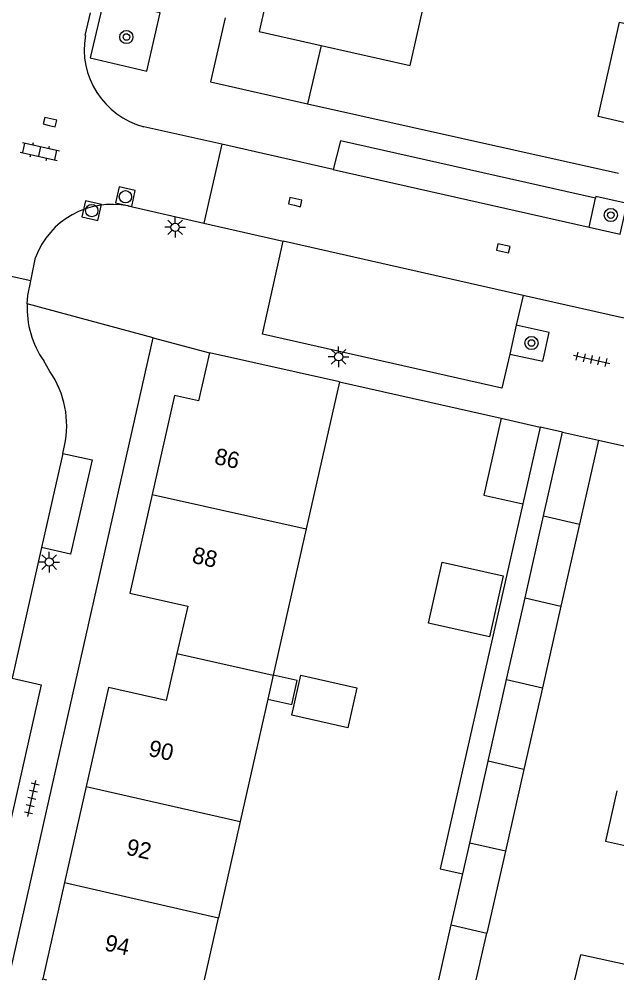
# Model space of a CAD drawing. Extents: x 128000 to 131008, y 398996 to 402500.
# Drawn here: x 128820 to 128856.3, y 399000 to 399058.4 of the extents above; entities that cross this region are included whole.
import ezdxf

# ---------------------------------------------------------------- set-up
doc = ezdxf.new("R2010")
doc.units = 0
for name, color, linetype in [('gg-afsc-erfafscheiding', 7, 'Continuous'), ('gg-afsc-muur', 7, 'Continuous'), ('gg-anno-huisnummerreeks BGT', 7, 'Continuous'), ('gg-bbg-bijgebouw', 7, 'Continuous'), ('gg-bbg-gedigitaliseerde bebouwing', 7, 'Continuous'), ('gg-bbg-gedigitaliseerde bijgebouw', 7, 'Continuous'), ('gg-bbg-hoofdgebouw', 7, 'Continuous'), ('gg-bbg-luifel en loopbrug', 7, 'Continuous'), ('gg-bbg-tussenscheiding', 7, 'Continuous'), ('gg-knt-verharding', 7, 'Continuous'), ('gg-knt-verharding nz', 7, 'Continuous'), ('gt-grn-weggrens', 7, 'Continuous'), ('gt-symb-boom', 7, 'Continuous'), ('gt-symb-klinker verharding', 7, 'Continuous'), ('gt-symb-kolk', 7, 'Continuous'), ('gt-symb-lichtmast', 7, 'Continuous'), ('gt-symb-rioolschacht', 7, 'Continuous'), ('gt-symb-tegel verharding', 7, 'Continuous')]:
    doc.layers.add(name, color=color, linetype=linetype)

# ---------------------------------------------------------------- blocks, each defined once
blk = doc.blocks.new('gt0-BOOM')
at = {"layer": 'gt-symb-boom'}
for radius in [0.4, 0.2]:
    blk.add_circle((0, 0), radius, dxfattribs=at)
blk = doc.blocks.new('gt0-RS')
at = {"layer": 'gt-symb-rioolschacht'}
blk.add_lwpolyline([(-0.5, -0.5), (0.5, -0.5), (0.5, 0.5), (-0.5, 0.5)], close=True, dxfattribs=at)
blk.add_circle((0, 0), 0.375, dxfattribs=at)
blk = doc.blocks.new('gt0-LMAST')
at = {"layer": 'gt-symb-lichtmast'}
for p, q in [((-0.005, 0.246), (-0.005, 0.621)), ((-0.182, 0.173), (-0.447, 0.438)), ((0.172, 0.173), (0.437, 0.438)), ((-0.255, -0.004), (-0.63, -0.004)), ((-0.182, -0.181), (-0.447, -0.446)), ((-0.005, -0.254), (-0.005, -0.629)), ((0.437, -0.446), (0.172, -0.181)), ((0.245, -0.004), (0.62, -0.004))]:
    blk.add_line(p, q, dxfattribs=at)
blk.add_circle((-0.005, -0.004), 0.25, dxfattribs=at)
blk = doc.blocks.new('gt0-KOLK')
at = {"layer": 'gt-symb-kolk'}
blk.add_lwpolyline([(0, 0), (0.375, 0), (0.375, 0.4), (-0.375, 0.4), (-0.375, 0), (0, 0)], dxfattribs=at)
blk = doc.blocks.new('gt0-TEG1')
at = {"layer": 'gt-symb-tegel verharding'}
for p, q in [((-1.125, 0), (1.125, 0)), ((-0.9, -0.25), (-0.9, 0.25)), ((-0.45, -0.25), (-0.45, 0.25)), ((0, -0.25), (0, 0.25)), ((0.45, -0.25), (0.45, 0.25)), ((0.9, -0.25), (0.9, 0.25))]:
    blk.add_line(p, q, dxfattribs=at)
blk = doc.blocks.new('gt0-KL1')
at = {"layer": 'gt-symb-klinker verharding'}
for p, q in [((-1.15, 0.3), (1.15, 0.3)), ((-1, -0.3), (-1, 0.3)), ((-0.5, 0.3), (-0.5, 0.45)), ((0, -0.3), (0, 0.3)), ((0.5, 0.3), (0.5, 0.45)), ((1, -0.3), (1, 0.3)), ((-1.15, -0.3), (1.15, -0.3)), ((-0.5, -0.45), (-0.5, -0.3)), ((0.5, -0.45), (0.5, -0.3))]:
    blk.add_line(p, q, dxfattribs=at)

msp = doc.modelspace()

# ---------------------------------------------------------------- linework, layer by layer
at = {"layer": 'gg-afsc-erfafscheiding'}
for p, q in [((128838.378, 399056.811), (128837.549, 399053.258)), ((128837.549, 399053.258), (128856.45, 399049.041))]:
    msp.add_line(p, q, dxfattribs=at)
msp.add_lwpolyline([(128850.632, 399028.942), (128845.616, 399006.744), (128846.981, 399006.435)], dxfattribs=at)
at = {"layer": 'gg-afsc-muur'}
for p, q in [((128839.49, 399036.351), (128849.323, 399034.139)), ((128855.23, 399032.811), (128863.78, 399030.881))]:
    msp.add_line(p, q, dxfattribs=at)
at = {"layer": 'gg-bbg-bijgebouw'}
for p, q in [((128851.899, 399028.207), (128853.05, 399033.301)), ((128853.05, 399033.301), (128855.23, 399032.811)), ((128855.23, 399032.811), (128854.076, 399027.708)), ((128850.773, 399023.22), (128851.899, 399028.207)), ((128854.076, 399027.708), (128852.949, 399022.724)), ((128849.651, 399018.255), (128850.773, 399023.22)), ((128852.949, 399022.724), (128851.826, 399017.759)), ((128848.53, 399013.292), (128849.651, 399018.255)), ((128851.826, 399017.759), (128850.703, 399012.794)), ((128847.406, 399008.316), (128848.53, 399013.292)), ((128850.703, 399012.794), (128849.577, 399007.819)), ((128846.981, 399006.435), (128847.406, 399008.316)), ((128849.577, 399007.819), (128848.452, 399002.844)), ((128846.283, 399003.341), (128846.981, 399006.435)), ((128845.528, 399000), (128846.283, 399003.341)), ((128847.809, 399000), (128848.452, 399002.844))]:
    msp.add_line(p, q, dxfattribs=at)
at = {"layer": 'gg-bbg-gedigitaliseerde bebouwing'}
for p, q in [((128839.49, 399036.351), (128837.477, 399027.419)), ((128837.477, 399027.419), (128835.473, 399018.524)), ((128835.473, 399018.524), (128835.143, 399017.061)), ((128835.143, 399017.061), (128833.468, 399009.63)), ((128833.468, 399009.63), (128832.147, 399003.766)), ((128831.298, 399000), (128832.147, 399003.766)), ((128853.798, 399000), (128854.165, 399001.525)), ((128857.036, 399000.881), (128854.165, 399001.525))]:
    msp.add_line(p, q, dxfattribs=at)
msp.add_lwpolyline([(128856.349, 399011.499), (128855.66, 399008.43), (128858.585, 399007.773)], dxfattribs=at)
at = {"layer": 'gg-bbg-gedigitaliseerde bijgebouw'}
msp.add_lwpolyline([(128837.138, 399018.52), (128840.553, 399017.752), (128840.004, 399015.313), (128836.589, 399016.081), (128837.138, 399018.52)], dxfattribs=at)
at = {"layer": 'gg-bbg-hoofdgebouw'}
for p, q in [((128839.49, 399036.351), (128831.6, 399038.121)), ((128824.104, 399011.76), (128822.787, 399005.906)), ((128822.787, 399005.906), (128821.469, 399000.052)), ((128821.457, 399000), (128821.469, 399000.052))]:
    msp.add_line(p, q, dxfattribs=at)
for points in [[(128835.783, 399062.836), (128834.61, 399057.661), (128838.378, 399056.811)], [(128838.378, 399056.811), (128843.79, 399055.591), (128844.972, 399060.823)], [(128831.6, 399038.121), (128830.93, 399035.201), (128829.47, 399035.531), (128828.114, 399029.515)], [(128828.114, 399029.515), (128826.76, 399023.511), (128830.27, 399022.721), (128829.618, 399019.849)], [(128829.618, 399019.849), (128828.97, 399016.991), (128825.46, 399017.781), (128824.104, 399011.76)]]:
    msp.add_lwpolyline(points, dxfattribs=at)
at = {"layer": 'gg-bbg-luifel en loopbrug'}
for p, q in [((128849.323, 399034.139), (128851.686, 399033.608)), ((128851.686, 399033.608), (128850.632, 399028.942))]:
    msp.add_line(p, q, dxfattribs=at)
for points in [[(128857.14, 399052.051), (128855.208, 399052.487), (128856.502, 399058.224), (128860.503, 399057.322)], [(128849.323, 399034.139), (128848.273, 399029.473), (128850.632, 399028.942)], [(128845.733, 399025.4), (128849.441, 399024.566), (128848.607, 399020.859), (128844.899, 399021.693), (128845.733, 399025.4)], [(128835.143, 399017.061), (128836.602, 399016.733), (128836.931, 399018.196), (128835.473, 399018.524)]]:
    msp.add_lwpolyline(points, dxfattribs=at)
at = {"layer": 'gg-bbg-tussenscheiding'}
for p, q in [((128828.114, 399029.515), (128837.477, 399027.419)), ((128851.899, 399028.207), (128854.076, 399027.708)), ((128850.773, 399023.22), (128852.949, 399022.724)), ((128829.618, 399019.849), (128835.473, 399018.524)), ((128849.651, 399018.255), (128851.826, 399017.759)), ((128850.703, 399012.794), (128848.53, 399013.292)), ((128824.104, 399011.76), (128833.468, 399009.63)), ((128849.577, 399007.819), (128847.406, 399008.316)), ((128822.787, 399005.906), (128832.147, 399003.766)), ((128846.283, 399003.341), (128848.452, 399002.844)), ((128821.469, 399000.052), (128821.696, 399000))]:
    msp.add_line(p, q, dxfattribs=at)
at = {"layer": 'gg-knt-verharding'}
for p, q in [((128824.05, 399057.421), (128824.364, 399058.801)), ((128832.336, 399050.803), (128827.607, 399051.871)), ((128832.336, 399050.803), (128831.258, 399046.006)), ((128839.12, 399049.271), (128832.336, 399050.803)), ((128826.65, 399047.051), (128831.258, 399046.006)), ((128854.669, 399045.76), (128855.052, 399047.531)), ((128831.258, 399046.006), (128836.082, 399044.912)), ((128854.669, 399045.76), (128856.554, 399045.334)), ((128820.734, 399042.491), (128815.834, 399043.594)), ((128820.734, 399042.491), (128821.02, 399043.922)), ((128850.651, 399041.609), (128850.241, 399039.804)), ((128859.561, 399039.589), (128850.651, 399041.609)), ((128850.241, 399039.804), (128849.841, 399038.049)), ((128819.373, 399000), (128828.18, 399039.041)), ((128828.18, 399039.041), (128831.6, 399038.121)), ((128821.9, 399036.991), (128821.519, 399037.641)), ((128822.686, 399032.01), (128822.79, 399032.471)), ((128821.391, 399026.279), (128819.598, 399018.34))]:
    msp.add_line(p, q, dxfattribs=at)
for points in [[(128824.345, 399056.054), (128827.783, 399055.253), (128828.607, 399058.789), (128825.169, 399059.59), (128824.345, 399056.054)], [(128832.541, 399058.49), (128831.66, 399054.601), (128837.549, 399053.258)], [(128855.052, 399047.531), (128839.549, 399051.011), (128839.12, 399049.271)], [(128856.554, 399045.334), (128856.977, 399047.199), (128855.072, 399047.624), (128855.052, 399047.531)], [(128849.841, 399038.049), (128849.369, 399035.972), (128834.825, 399039.259), (128836.082, 399044.912)], [(128820.517, 399041.102), (128820.565, 399041.614), (128820.734, 399042.491)], [(128849.841, 399038.049), (128851.859, 399037.605), (128852.246, 399039.363), (128850.241, 399039.804)], [(128822.686, 399032.01), (128824.461, 399031.613), (128823.152, 399025.886), (128821.391, 399026.279)], [(128819.598, 399018.34), (128821.363, 399017.931), (128817.307, 399000)]]:
    msp.add_lwpolyline(points, dxfattribs=at)
for centre, radius, start, end in [((128828.851, 399056.583), 4.873, 170.09877, 255.21293), ((128825.676, 399042.174), 4.973, 78.70699, 159.42123), ((128826.095, 399040.841), 5.584, 177.32314, 214.96955), ((128817.086, 399033.696), 5.833, 347.88217, 34.39621)]:
    msp.add_arc(centre, radius, start, end, dxfattribs=at)
at = {"layer": 'gg-knt-verharding nz'}
for p, q in [((128839.12, 399049.271), (128854.669, 399045.76)), ((128850.651, 399041.609), (128836.082, 399044.912)), ((128822.686, 399032.01), (128821.391, 399026.279))]:
    msp.add_line(p, q, dxfattribs=at)
at = {"layer": 'gt-grn-weggrens'}
for p, q in [((128828.18, 399039.041), (128820.517, 399041.102)), ((128853.05, 399033.301), (128851.686, 399033.608))]:
    msp.add_line(p, q, dxfattribs=at)

# ---------------------------------------------------------------- block references
at = {"layer": 'gt-symb-boom'}
for p in [(128826.545, 399057.324), (128855.981, 399046.499), (128851.164, 399038.718)]:
    msp.add_blockref('gt0-BOOM', p, dxfattribs=at)
at = {"layer": 'gt-symb-klinker verharding', "rotation": -12.702731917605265}
msp.add_blockref('gt0-KL1', (128821.286, 399050.366), dxfattribs=at)
at = {"layer": 'gt-symb-kolk'}
for p, rotation in [((128821.859, 399051.953), -12.715336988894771), ((128836.761, 399047.091), -12.715336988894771), ((128849.404, 399044.278), -12.715336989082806)]:
    msp.add_blockref('gt0-KOLK', p, dxfattribs=dict(at, rotation=rotation))
at = {"layer": 'gt-symb-lichtmast'}
for p in [(128829.509, 399045.759), (128839.445, 399037.886), (128821.863, 399025.403)]:
    msp.add_blockref('gt0-LMAST', p, dxfattribs=at)
at = {"layer": 'gt-symb-rioolschacht', "rotation": -12.77124256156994}
for p in [(128826.489, 399047.609), (128824.439, 399046.767)]:
    msp.add_blockref('gt0-RS', p, dxfattribs=at)
at = {"layer": 'gt-symb-tegel verharding'}
for p, rotation in [((128854.818, 399037.725), -12.77124256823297), ((128820.802, 399011.019), 77.35314650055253)]:
    msp.add_blockref('gt0-TEG1', p, dxfattribs=dict(at, rotation=rotation))

# ---------------------------------------------------------------- texts
at = {"layer": 'gg-anno-huisnummerreeks BGT'}
for s, rotation, p in [('86', 347.3, (128831.838, 399031.379)), ('88', 347.3, (128830.483, 399025.369)), ('90', 347.3, (128827.828, 399013.627)), ('92', 347.4, (128826.478, 399007.622)), ('94', 347.3, (128825.166, 399001.8))]:
    msp.add_text(s, height=1, rotation=rotation, dxfattribs=at).set_placement(p)

doc.saveas('drawing.dxf')
